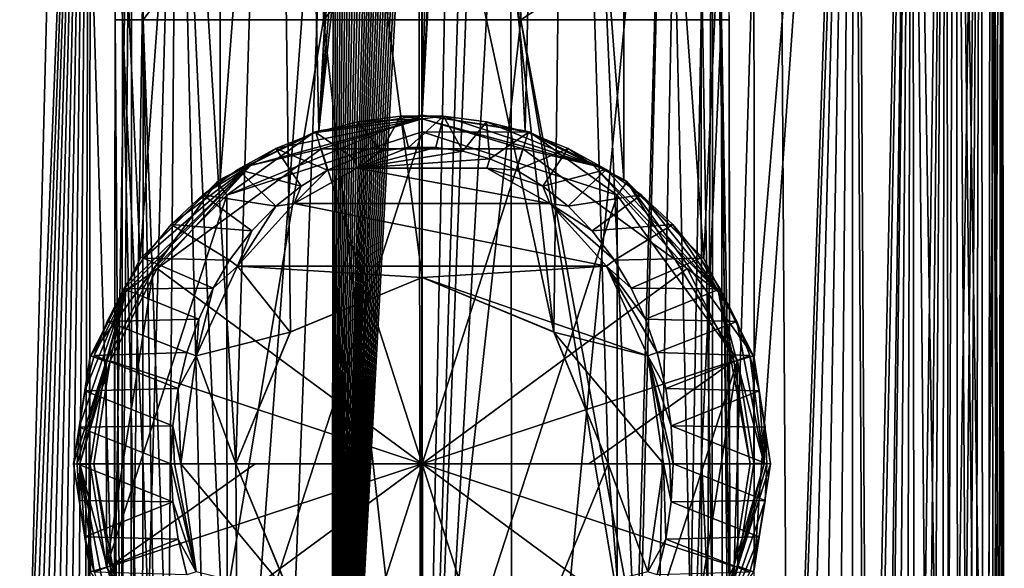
# Model space of a CAD drawing. Header units: metres. Extents: x -204 to 106, y -88 to 116.
# Tile 317 of 322: x -12 to 18, y 47 to 63. Entities that reach past the tile are written whole.
import ezdxf

# ---------------------------------------------------------------- set-up
doc = ezdxf.new("R2010")
doc.units = ezdxf.units.M
doc.layers.add('solid_20472013_1', color=7, linetype='CONTINUOUS')

msp = doc.modelspace()

# ---------------------------------------------------------------- linework, layer by layer
at = {"layer": 'solid_20472013_1'}
for points in [[(-10.65311, 89, 16.306099), (-13.061712, 89, 14.546893), (-12.147292, 29.147625, 15.302735)], [(-12.960951, 89, -12.786486), (-9.967043, 89, -14.434865), (-12.798951, 17.496286, -12.91054)], [(-9.967043, 89, -14.434865), (-12.586485, 17.029221, -13.065246), (-12.798951, 17.496286, -12.91054)], [(-9.967043, 89, -14.434865), (-12.358212, 16.54142, -13.222134), (-12.586485, 17.029221, -13.065246)], [(-9.967043, 89, -14.434865), (-12.109507, 16.027624, -13.382972), (-12.358212, 16.54142, -13.222134)], [(-10.65311, 89, 16.306099), (-12.147292, 29.147625, 15.302735), (-8.904469, 32.390266, 17.170042)], [(-9.967043, 89, -14.434865), (-11.838399, 15.484501, -13.547297), (-12.109507, 16.027624, -13.382972)], [(-9.967043, 89, -14.434865), (-11.548073, 14.924578, -13.711594), (-11.838399, 15.484501, -13.547297)], [(-9.967043, 89, -14.434865), (-11.237116, 14.348441, -13.875257), (-11.548073, 14.924578, -13.711594)], [(-9.967043, 89, -14.434865), (-10.906478, 13.761942, -14.036496), (-11.237116, 14.348441, -13.875257)], [(-9.967043, 89, -14.434865), (-10.571259, 13.204384, -14.187953), (-10.906478, 13.761942, -14.036496)], [(-8.00625, 89, 17.481363), (-10.65311, 89, 16.306099), (-8.904469, 32.390266, 17.170042)], [(-9.967043, 89, -14.434865), (-10.230266, 12.672739, -14.331077), (-10.571259, 13.204384, -14.187953)], [(-9.967043, 89, -14.434865), (-9.983741, 53.178509, -14.428473), (-10.230266, 12.672739, -14.331077)], [(-9.967043, 89, -14.434865), (-8.475933, 56.159267, -14.939379), (-9.983741, 53.178509, -14.428473)], [(-9.967043, 89, -14.434865), (-6.094132, 89, -15.570226), (-8.475933, 56.159267, -14.939379)], [(-8.00625, 89, 17.481363), (-8.904469, 32.390266, 17.170042), (-5.491642, 34.058155, 18.123476)], [(-6.094132, 89, -15.570226), (-6.065846, 58.543037, -15.576681), (-8.475933, 56.159267, -14.939379)], [(-8.00625, 89, 17.481363), (-5.491642, 34.058155, 18.123476), (-5.599999, 50.000168, 18.099522)], [(-4.415206, 89, 18.343185), (-8.00625, 89, 17.481363), (-5.599999, 50.000168, 18.099522)], [(-6.094132, 89, -15.570226), (-3.724541, 89, -16.002773), (-6.065846, 58.543037, -15.576681)], [(-3.724541, 89, -16.002773), (-3.101141, 60.008045, -16.079523), (-6.065846, 58.543037, -15.576681)], [(-4.415206, 89, 18.343185), (-5.599999, 50.000168, 18.099522), (-3.958394, 53.961201, 18.425518)], [(-4.415206, 89, 18.343185), (-3.958394, 53.961201, 18.425518), (0, 55.599998, 18.799999)], [(0, 72.300034, 18.799999), (-4.415206, 89, 18.343185), (0, 55.599998, 18.799999)], [(-3.724541, 89, -16.002773), (-1.541854, 89, -16.196741), (-3.101141, 60.008045, -16.079523)], [(0, 89, -16.200001), (0, 60.477501, -16.200001), (-3.101141, 60.008045, -16.079523)], [(-0.661756, 88.977295, -16.212934), (0, 89, -16.200001), (-3.101141, 60.008045, -16.079523)], [(-1.541854, 89, -16.196741), (-1.443776, 88.997955, -16.200386), (-3.101141, 60.008045, -16.079523)], [(-1.443776, 88.997955, -16.200386), (-1.34044, 88.993446, -16.203733), (-3.101141, 60.008045, -16.079523)], [(-1.34044, 88.993446, -16.203733), (-0.661756, 88.977295, -16.212934), (-3.101141, 60.008045, -16.079523)], [(0.661754, 88.977295, -16.212934), (0, 60.477501, -16.200001), (0, 89, -16.200001)], [(1.442965, 88.997925, -16.200415), (1.54034, 89, -16.1968), (0, 60.477501, -16.200001)], [(3.101147, 60.008041, -16.079523), (0, 60.477501, -16.200001), (1.54034, 89, -16.1968)], [(3.958536, 53.96106, 18.425493), (0, 89, 18.799999), (0, 72.300034, 18.799999)], [(4.415206, 89, 18.343185), (0, 89, 18.799999), (3.958536, 53.96106, 18.425493)], [(1.340438, 88.993446, -16.203733), (1.442965, 88.997925, -16.200415), (0, 60.477501, -16.200001)], [(0.661754, 88.977295, -16.212934), (1.340438, 88.993446, -16.203733), (0, 60.477501, -16.200001)], [(3.101147, 60.008041, -16.079523), (1.54034, 89, -16.1968), (3.723309, 89, -16.002941)], [(6.065825, 58.543056, -15.576686), (3.101147, 60.008041, -16.079523), (3.723309, 89, -16.002941)], [(6.065825, 58.543056, -15.576686), (3.723309, 89, -16.002941), (6.093418, 89, -15.570388)], [(4.415206, 89, 18.343185), (3.958536, 53.96106, 18.425493), (5.599999, 49.999832, 18.099522)], [(6.889093, 33.585217, 17.792137), (4.415206, 89, 18.343185), (5.599999, 49.999832, 18.099522)], [(6.889093, 33.585217, 17.792137), (8.00625, 89, 17.481363), (4.415206, 89, 18.343185)], [(8.475938, 56.15926, -14.939377), (6.065825, 58.543056, -15.576686), (6.093418, 89, -15.570388)], [(8.475938, 56.15926, -14.939377), (6.093418, 89, -15.570388), (9.967043, 89, -14.434865)], [(6.889093, 33.585217, 17.792137), (8.946259, 32.354557, 17.15366), (8.00625, 89, 17.481363)], [(8.946259, 32.354557, 17.15366), (10.65311, 89, 16.306099), (8.00625, 89, 17.481363)], [(9.98375, 53.178482, -14.428469), (8.475938, 56.15926, -14.939377), (9.967043, 89, -14.434865)], [(8.946259, 32.354557, 17.15366), (11.032301, 30.337143, 16.072983), (10.65311, 89, 16.306099)], [(9.98375, 53.178482, -14.428469), (9.967043, 89, -14.434865), (12.960951, 89, -12.786486)], [(9.983741, 46.821491, -14.428473), (9.98375, 53.178482, -14.428469), (12.960951, 89, -12.786486)], [(10.362102, 12.873522, -14.276962), (9.983741, 46.821491, -14.428473), (12.960951, 89, -12.786486)], [(11.044051, 14.003653, -13.970922), (10.362102, 12.873522, -14.276962), (12.960951, 89, -12.786486)], [(11.032301, 30.337143, 16.072983), (13.061712, 89, 14.546893), (10.65311, 89, 16.306099)], [(11.032301, 30.337143, 16.072983), (13.409348, 27.318687, 14.216019), (13.061712, 89, 14.546893)], [(11.680668, 15.177083, -13.637991), (11.044051, 14.003653, -13.970922), (12.960951, 89, -12.786486)], [(12.362727, 16.550961, -13.219119), (11.680668, 15.177083, -13.637991), (12.960951, 89, -12.786486)], [(12.920025, 17.768692, -12.818347), (12.362727, 16.550961, -13.219119), (12.960951, 89, -12.786486)], [(13.384507, 18.858706, -12.434087), (12.920025, 17.768692, -12.818347), (12.960951, 89, -12.786486)], [(13.384507, 18.858706, -12.434087), (12.960951, 89, -12.786486), (14.747915, 89, -10.881814)], [(13.409348, 27.318687, 14.216019), (14.690116, 89, 12.658824), (13.061712, 89, 14.546893)], [(13.775187, 19.835796, -12.066713), (13.384507, 18.858706, -12.434087), (14.747915, 89, -10.881814)], [(13.409348, 27.318687, 14.216019), (15.318778, 23.529745, 11.610696), (14.690116, 89, 12.658824)], [(13.890441, 20.136457, -11.949138), (13.775187, 19.835796, -12.066713), (14.747915, 89, -10.881814)], [(14.200764, 20.986309, -11.607358), (13.890441, 20.136457, -11.949138), (14.747915, 89, -10.881814)], [(14.535958, 21.989065, -11.186182), (14.200764, 20.986309, -11.607358), (14.747915, 89, -10.881814)], [(14.799676, 22.864342, -10.80168), (14.535958, 21.989065, -11.186182), (14.747915, 89, -10.881814)], [(15.747052, 24.634539, 10.729814), (16.044382, 89, 10.013961), (14.690116, 89, 12.658824)], [(15.318778, 23.529745, 11.610696), (15.747052, 24.634539, 10.729814), (14.690116, 89, 12.658824)], [(14.799676, 22.864342, -10.80168), (14.747915, 89, -10.881814), (15.733509, 89, -8.572159)], [(15.093715, 23.97547, -10.286579), (14.799676, 22.864342, -10.80168), (15.733509, 89, -8.572159)], [(15.307203, 24.853224, -9.816356), (15.093715, 23.97547, -10.286579), (15.733509, 89, -8.572159)], [(15.625427, 25.837875, -8.914588), (15.307203, 24.853224, -9.816356), (15.733509, 89, -8.572159)], [(15.861631, 26.170187, -8.171469), (15.625427, 25.837875, -8.914588), (15.733509, 89, -8.572159)], [(15.861631, 26.170187, -8.171469), (15.733509, 89, -8.572159), (16.802191, 89, -5)], [(15.747052, 24.634539, 10.729814), (16.11425, 25.523573, 9.831389), (16.044382, 89, 10.013961)], [(16.181002, 26.591322, -7.204835), (15.861631, 26.170187, -8.171469), (16.802191, 89, -5)], [(17.014858, 27.516418, 6.824582), (17.096014, 89, 6.436376), (16.044382, 89, 10.013961)], [(16.759445, 26.921593, 7.844574), (17.014858, 27.516418, 6.824582), (16.044382, 89, 10.013961)], [(16.445768, 26.260342, 8.882565), (16.759445, 26.921593, 7.844574), (16.044382, 89, 10.013961)], [(16.11425, 25.523573, 9.831389), (16.445768, 26.260342, 8.882565), (16.044382, 89, 10.013961)], [(16.386354, 26.938633, -6.564567), (16.181002, 26.591322, -7.204835), (16.802191, 89, -5)], [(16.615458, 27.408649, -5.770475), (16.386354, 26.938633, -6.564567), (16.802191, 89, -5)], [(16.869209, 27.929548, -4.688999), (16.615458, 27.408649, -5.770475), (16.802191, 89, -5)], [(16.869209, 27.929548, -4.688999), (16.802191, 89, -5), (17.42137, 89, -1.207922)], [(17.148792, 28.398714, -3.175013), (16.869209, 27.929548, -4.688999), (17.42137, 89, -1.207922)], [(17.014858, 27.516418, 6.824582), (17.185564, 27.974947, 5.939522), (17.096014, 89, 6.436376)], [(17.413137, 28.765432, 3.256176), (17.433582, 89, 2.689397), (17.096014, 89, 6.436376)], [(17.329996, 28.455158, 4.75426), (17.413137, 28.765432, 3.256176), (17.096014, 89, 6.436376)], [(17.185564, 27.974947, 5.939522), (17.329996, 28.455158, 4.75426), (17.096014, 89, 6.436376)], [(17.340637, 28.682438, -1.905073), (17.148792, 28.398714, -3.175013), (17.42137, 89, -1.207922)], [(17.461208, 28.873053, -0.752554), (17.340637, 28.682438, -1.905073), (17.42137, 89, -1.207922)], [(17.413137, 28.765432, 3.256176), (17.470299, 28.892199, 1.774205), (17.433582, 89, 2.689397)], [(17.461208, 28.873053, -0.752554), (17.42137, 89, -1.207922), (17.433582, 89, 2.689397)], [(17.504353, 28.947168, 0.229529), (17.461208, 28.873053, -0.752554), (17.433582, 89, 2.689397)], [(17.470299, 28.892199, 1.774205), (17.504353, 28.947168, 0.229529), (17.433582, 89, 2.689397)], [(9.002365, 63.343353, 74.1604), (8.968101, 76.335808, 74.172394), (8.314038, 76.371124, 74.898041)], [(9.002365, 63.343353, 74.1604), (8.314038, 76.371124, 74.898041), (8.410345, 72.954773, 74.905014)], [(-8.738683, 76.314613, 69.994209), (-9.250068, 45.188961, 72.646408), (-9.230006, 63.344612, 72.688507)], [(-8.738683, 76.314613, 69.994209), (-9.169868, 26.868465, 71.342316), (-9.250068, 45.188961, 72.646408)], [(-9.001822, 63.343353, 74.161842), (-8.968159, 76.336014, 74.172379), (-9.219378, 70.23201, 73.257187)], [(-8.738683, 76.314613, 69.994209), (-8.74597, 27.036768, 69.758293), (-9.169868, 26.868465, 71.342316)], [(-9.001822, 63.343353, 74.161842), (-8.387671, 63.343105, 74.875763), (-8.968159, 76.336014, 74.172379)], [(-8.387671, 63.343105, 74.875763), (-8.406321, 66.966415, 74.889153), (-8.968159, 76.336014, 74.172379)], [(-7.362356, 76.317139, 67.594933), (-7.747464, 27.600065, 67.913391), (-8.74597, 27.036768, 69.758293)], [(-8.738683, 76.314613, 69.994209), (-7.362356, 76.317139, 67.594933), (-8.74597, 27.036768, 69.758293)], [(-7.362356, 76.317139, 67.594933), (-6.20167, 28.237793, 66.310898), (-7.747464, 27.600065, 67.913391)], [(-7.362356, 76.317139, 67.594933), (-2.658456, 76.315605, 64.846489), (-6.20167, 28.237793, 66.310898)], [(-2.658456, 76.315605, 64.846489), (-4.485605, 28.570938, 65.285194), (-6.20167, 28.237793, 66.310898)], [(-2.658456, 76.315605, 64.846489), (-2.71122, 28.564266, 64.740959), (-4.485605, 28.570938, 65.285194)], [(-0.114507, 76.319496, 64.652756), (-0.012477, 28.448729, 64.537117), (-2.71122, 28.564266, 64.740959)], [(-0.217833, 76.319405, 64.653297), (-0.114507, 76.319496, 64.652756), (-2.71122, 28.564266, 64.740959)], [(-0.320127, 76.31929, 64.654205), (-0.217833, 76.319405, 64.653297), (-2.71122, 28.564266, 64.740959)], [(-0.421371, 76.319153, 64.655487), (-0.320127, 76.31929, 64.654205), (-2.71122, 28.564266, 64.740959)], [(-0.521552, 76.319, 64.657181), (-0.421371, 76.319153, 64.655487), (-2.71122, 28.564266, 64.740959)], [(-0.620654, 76.318832, 64.659279), (-0.521552, 76.319, 64.657181), (-2.71122, 28.564266, 64.740959)], [(-0.718666, 76.318649, 64.661804), (-0.620654, 76.318832, 64.659279), (-2.71122, 28.564266, 64.740959)], [(-0.815575, 76.318466, 64.664764), (-0.718666, 76.318649, 64.661804), (-2.71122, 28.564266, 64.740959)], [(-0.911367, 76.318268, 64.668175), (-0.815575, 76.318466, 64.664764), (-2.71122, 28.564266, 64.740959)], [(-1.006034, 76.318062, 64.672043), (-0.911367, 76.318268, 64.668175), (-2.71122, 28.564266, 64.740959)], [(-1.099535, 76.317856, 64.676361), (-1.006034, 76.318062, 64.672043), (-2.71122, 28.564266, 64.740959)], [(-1.191843, 76.317635, 64.681145), (-1.099535, 76.317856, 64.676361), (-2.71122, 28.564266, 64.740959)], [(-1.282971, 76.317413, 64.686401), (-1.191843, 76.317635, 64.681145), (-2.71122, 28.564266, 64.740959)], [(-1.372928, 76.317192, 64.692123), (-1.282971, 76.317413, 64.686401), (-2.71122, 28.564266, 64.740959)], [(-1.461729, 76.316963, 64.698318), (-1.372928, 76.317192, 64.692123), (-2.71122, 28.564266, 64.740959)], [(-1.571121, 76.316696, 64.706734), (-1.461729, 76.316963, 64.698318), (-2.71122, 28.564266, 64.740959)], [(-1.678753, 76.316444, 64.715881), (-1.571121, 76.316696, 64.706734), (-2.71122, 28.564266, 64.740959)], [(-1.78465, 76.316216, 64.725777), (-1.678753, 76.316444, 64.715881), (-2.71122, 28.564266, 64.740959)], [(-1.888844, 76.316025, 64.736412), (-1.78465, 76.316216, 64.725777), (-2.71122, 28.564266, 64.740959)], [(-1.991307, 76.315857, 64.747772), (-1.888844, 76.316025, 64.736412), (-2.71122, 28.564266, 64.740959)], [(-2.091988, 76.315727, 64.759857), (-1.991307, 76.315857, 64.747772), (-2.71122, 28.564266, 64.740959)], [(-2.190883, 76.31562, 64.772636), (-2.091988, 76.315727, 64.759857), (-2.71122, 28.564266, 64.740959)], [(-2.287987, 76.315544, 64.78611), (-2.190883, 76.31562, 64.772636), (-2.71122, 28.564266, 64.740959)], [(-2.658456, 76.315605, 64.846489), (-2.568532, 76.315536, 64.83046), (-2.71122, 28.564266, 64.740959)], [(-2.383297, 76.315506, 64.800247), (-2.287987, 76.315544, 64.78611), (-2.71122, 28.564266, 64.740959)], [(-2.568532, 76.315536, 64.83046), (-2.476813, 76.315506, 64.815041), (-2.71122, 28.564266, 64.740959)], [(-2.476813, 76.315506, 64.815041), (-2.383297, 76.315506, 64.800247), (-2.71122, 28.564266, 64.740959)], [(-0.114507, 76.319496, 64.652756), (-0.010163, 76.319565, 64.652557), (-0.012477, 28.448729, 64.537117)], [(0.010163, 76.319565, 64.65255), (0.926254, 76.31826, 64.668457), (-0.012477, 28.448729, 64.537117)], [(0, 76.319565, 64.65255), (0.010163, 76.319565, 64.65255), (-0.012477, 28.448729, 64.537117)], [(-0.010163, 76.319565, 64.652557), (0, 76.319565, 64.65255), (-0.012477, 28.448729, 64.537117)], [(0.926254, 76.31826, 64.668457), (1.463294, 76.316925, 64.698341), (-0.012477, 28.448729, 64.537117)], [(1.463294, 76.316925, 64.698341), (1.804342, 76.31617, 64.728081), (-0.012477, 28.448729, 64.537117)], [(1.804342, 76.31617, 64.728081), (2.657552, 76.315605, 64.846321), (-0.012477, 28.448729, 64.537117)], [(2.657552, 76.315605, 64.846321), (2.71122, 28.564266, 64.740959), (-0.012477, 28.448729, 64.537117)], [(7.362062, 76.317139, 67.594574), (2.71122, 28.564266, 64.740959), (2.657552, 76.315605, 64.846321)], [(7.362062, 76.317139, 67.594574), (6.001345, 28.296581, 66.159195), (2.71122, 28.564266, 64.740959)], [(7.362062, 76.317139, 67.594574), (6.161406, 28.25004, 66.27961), (6.001345, 28.296581, 66.159195)], [(7.362062, 76.317139, 67.594574), (8.493941, 27.180731, 69.169548), (6.161406, 28.25004, 66.27961)], [(7.362062, 76.317139, 67.594574), (8.738737, 76.314613, 69.994362), (8.493941, 27.180731, 69.169548)], [(8.738737, 76.314613, 69.994362), (8.707791, 27.057856, 69.660133), (8.493941, 27.180731, 69.169548)], [(8.738737, 76.314613, 69.994362), (9.250068, 45.188965, 72.646408), (8.707791, 27.057856, 69.660133)], [(8.738737, 76.314613, 69.994362), (9.230006, 63.34462, 72.688507), (9.250068, 45.188965, 72.646408)], [(9.002365, 63.343353, 74.1604), (9.230006, 63.344002, 73.245842), (8.968101, 76.335808, 74.172394)], [(9.002365, 63.343353, 74.1604), (8.410345, 72.954773, 74.905014), (8.419993, 69.922585, 74.899132)], [(3.958536, 53.96106, 18.425493), (0, 72.300034, 18.799999), (0, 55.599998, 18.799999)], [(-9.219378, 70.23201, 73.257187), (-9.230006, 63.344612, 72.688507), (-9.230006, 63.343998, 73.245842)], [(-9.001822, 63.343353, 74.161842), (-9.219378, 70.23201, 73.257187), (-9.230006, 63.343998, 73.245842)], [(-3.046211, 70.371422, 77.233429), (-8.406321, 66.966415, 74.889153), (-8.387671, 63.343105, 74.875763)], [(-2.966474, 63.342896, 77.240089), (-3.046211, 70.371422, 77.233429), (-8.387671, 63.343105, 74.875763)], [(3.052299, 70.370575, 77.232155), (-3.046211, 70.371422, 77.233429), (-2.966474, 63.342896, 77.240089)], [(2.97233, 63.342896, 77.238861), (3.052299, 70.370575, 77.232155), (-2.966474, 63.342896, 77.240089)], [(2.97233, 63.342896, 77.238861), (8.405828, 66.893814, 74.888908), (3.052299, 70.370575, 77.232155)], [(9.002365, 63.343353, 74.1604), (8.419993, 69.922585, 74.899132), (8.405828, 66.893814, 74.888908)], [(2.97233, 63.342896, 77.238861), (8.387671, 63.343105, 74.875763), (8.405828, 66.893814, 74.888908)], [(9.002365, 63.343353, 74.1604), (8.405828, 66.893814, 74.888908), (8.387671, 63.343105, 74.875763)], [(-9.250068, 45.188961, 72.646408), (-9.230006, 63.343998, 73.245842), (-9.230006, 63.344612, 72.688507)], [(9.2448, 49.956757, 73.238586), (9.230006, 63.34462, 72.688507), (9.230006, 63.344002, 73.245842)], [(9.250068, 45.188965, 72.646408), (9.230006, 63.34462, 72.688507), (9.2448, 49.956757, 73.238586)], [(-9.244787, 49.967663, 73.238617), (-9.230006, 63.343998, 73.245842), (-9.250068, 45.188961, 72.646408)], [(-9.036922, 36.705811, 74.148827), (-9.230006, 63.343998, 73.245842), (-9.244787, 49.967663, 73.238617)], [(-9.001822, 63.343353, 74.161842), (-9.230006, 63.343998, 73.245842), (-9.036922, 36.705811, 74.148827)], [(-9.001822, 63.343353, 74.161842), (-9.036922, 36.705811, 74.148827), (-8.409499, 36.704918, 74.867241)], [(-8.398711, 50.176815, 74.871368), (-9.001822, 63.343353, 74.161842), (-8.409499, 36.704918, 74.867241)], [(-8.398711, 50.176815, 74.871368), (-8.387671, 63.343105, 74.875763), (-9.001822, 63.343353, 74.161842)], [(-8.398711, 50.176815, 74.871368), (-7.920087, 36.704918, 75.199585), (-8.387671, 63.343105, 74.875763)], [(-8.387671, 63.343105, 74.875763), (-7.920087, 36.704918, 75.199585), (-7.417564, 36.704918, 75.511749)], [(-2.966474, 63.342896, 77.240089), (-8.387671, 63.343105, 74.875763), (-7.417564, 36.704918, 75.511749)], [(-2.966474, 63.342896, 77.240089), (-7.417564, 36.704918, 75.511749), (0.018239, 36.704918, 77.546638)], [(0.000112, 63.342728, 77.546654), (-2.966474, 63.342896, 77.240089), (0.018239, 36.704918, 77.546638)], [(2.97233, 63.342896, 77.238861), (-2.966474, 63.342896, 77.240089), (0.000112, 63.342728, 77.546654)], [(2.97233, 63.342896, 77.238861), (0.000112, 63.342728, 77.546654), (0.018239, 36.704918, 77.546638)], [(2.97233, 63.342896, 77.238861), (0.018239, 36.704918, 77.546638), (7.417564, 36.704918, 75.511749)], [(2.97233, 63.342896, 77.238861), (7.920086, 36.704918, 75.199585), (8.387671, 63.343105, 74.875763)], [(2.97233, 63.342896, 77.238861), (7.417564, 36.704918, 75.511749), (7.920086, 36.704918, 75.199585)], [(8.398727, 50.16711, 74.871361), (8.387671, 63.343105, 74.875763), (7.920086, 36.704918, 75.199585)], [(8.398727, 50.16711, 74.871361), (9.002365, 63.343353, 74.1604), (8.387671, 63.343105, 74.875763)], [(8.398727, 50.16711, 74.871361), (9.036908, 36.705811, 74.148819), (9.002365, 63.343353, 74.1604)], [(9.2448, 49.956757, 73.238586), (9.230006, 63.344002, 73.245842), (9.002365, 63.343353, 74.1604)], [(9.002365, 63.343353, 74.1604), (9.25944, 36.706703, 73.230942), (9.2448, 49.956757, 73.238586)], [(9.002365, 63.343353, 74.1604), (9.036908, 36.705811, 74.148819), (9.25944, 36.706703, 73.230942)], [(-5.86614, 58.070869, -34.599998), (-3.242857, 59.963028, -34.099998), (0, 60.477501, -34.099998)], [(-5.86614, 58.070869, -34.599998), (0, 60.477501, -34.099998), (0, 59.977501, -34.599998)], [(-3.242857, 59.963028, -34.099998), (-3.101141, 60.008045, -16.079523), (0, 60.477501, -16.200001)], [(-3.242857, 59.963028, -34.099998), (0, 60.477501, -16.200001), (0, 60.477501, -34.099998)], [(-1.933917, 60.277809, 43.113155), (-0.647839, 60.440655, 43.115555), (-1.226053, 59.392433, 28.978752)], [(-0.000202, 60.363522, 43.555111), (-0.647839, 60.440655, 43.115555), (-1.933917, 60.277809, 43.113155)], [(-0.647839, 60.440655, 43.115555), (-0.408793, 59.504719, 28.979898), (-1.226053, 59.392433, 28.978752)], [(-0.647839, 60.440655, 43.115555), (0.648271, 60.440628, 43.115555), (-0.408793, 59.504719, 28.979898)], [(-0.000202, 60.363522, 43.555111), (0.648271, 60.440628, 43.115555), (-0.647839, 60.440655, 43.115555)], [(0.648271, 60.440628, 43.115555), (0.409643, 59.504662, 28.979898), (-0.408793, 59.504719, 28.979898)], [(-0.000202, 60.363522, 43.555111), (5.157755, 58.966354, 43.56295), (0.648271, 60.440628, 43.115555)], [(0, 60.477501, -34.099998), (0, 60.477501, -16.200001), (3.101147, 60.008041, -16.079523)], [(3.242858, 59.963028, -34.099998), (0, 60.477501, -34.099998), (3.101147, 60.008041, -16.079523)], [(0, 59.977501, -34.599998), (0, 60.477501, -34.099998), (3.242858, 59.963028, -34.099998)], [(0.648271, 60.440628, 43.115555), (1.226773, 59.392284, 28.97875), (0.409643, 59.504662, 28.979898)], [(0.648271, 60.440628, 43.115555), (1.934343, 60.277725, 43.113155), (1.226773, 59.392284, 28.97875)], [(5.157755, 58.966354, 43.56295), (1.934343, 60.277725, 43.113155), (0.648271, 60.440628, 43.115555)], [(-5.158098, 58.966145, 43.56295), (-0.000202, 60.363522, 43.555111), (-4.396682, 59.475517, 43.101971)], [(-5.158098, 58.966145, 43.56295), (-3.034492, 59.465099, 43.919701), (-0.000202, 60.363522, 43.555111)], [(-0.000202, 60.363522, 43.555111), (-3.190022, 59.954498, 43.108521), (-4.396682, 59.475517, 43.101971)], [(-0.000202, 60.363522, 43.555111), (-1.933917, 60.277809, 43.113155), (-3.190022, 59.954498, 43.108521)], [(-3.190022, 59.954498, 43.108521), (-1.933917, 60.277809, 43.113155), (-2.038713, 59.165356, 28.976521)], [(-0.000202, 60.363522, 43.555111), (-3.034492, 59.465099, 43.919701), (3.034886, 59.464962, 43.919708)], [(-1.933917, 60.277809, 43.113155), (-1.226053, 59.392433, 28.978752), (-2.038713, 59.165356, 28.976521)], [(-0.000202, 60.363522, 43.555111), (3.034886, 59.464962, 43.919708), (5.157755, 58.966354, 43.56295)], [(1.934343, 60.277725, 43.113155), (2.039224, 59.165173, 28.976519), (1.226773, 59.392284, 28.97875)], [(1.934343, 60.277725, 43.113155), (3.190432, 59.954365, 43.108521), (2.039224, 59.165173, 28.976519)], [(5.157755, 58.966354, 43.56295), (3.190432, 59.954365, 43.108521), (1.934343, 60.277725, 43.113155)], [(-3.242857, 59.963028, -34.099998), (-6.161797, 58.474094, -34.099998), (-6.065846, 58.543037, -15.576681)], [(-5.86614, 58.070869, -34.599998), (-6.161797, 58.474094, -34.099998), (-3.242857, 59.963028, -34.099998)], [(-3.242857, 59.963028, -34.099998), (-6.065846, 58.543037, -15.576681), (-3.101141, 60.008045, -16.079523)], [(-5.86614, 58.070869, -34.599998), (0, 59.977501, -34.599998), (-5.863491, 41.927208, -34.599998)], [(-5.863491, 41.927208, -34.599998), (0, 59.977501, -34.599998), (0, 40.022499, -34.599998)], [(-4.396682, 59.475517, 43.101971), (-3.190022, 59.954498, 43.108521), (-2.842458, 58.818798, 28.973328)], [(-3.190022, 59.954498, 43.108521), (-2.038713, 59.165356, 28.976521), (-2.842458, 58.818798, 28.973328)], [(5.863491, 58.072792, -34.599998), (0, 59.977501, -34.599998), (3.242858, 59.963028, -34.099998)], [(0, 40.022499, -34.599998), (0, 59.977501, -34.599998), (5.863491, 58.072792, -34.599998)], [(3.190432, 59.954365, 43.108521), (2.84276, 58.818642, 28.973326), (2.039224, 59.165173, 28.976519)], [(3.190432, 59.954365, 43.108521), (4.397072, 59.475334, 43.101971), (2.84276, 58.818642, 28.973326)], [(3.242858, 59.963028, -34.099998), (3.101147, 60.008041, -16.079523), (6.065825, 58.543056, -15.576686)], [(5.157755, 58.966354, 43.56295), (4.397072, 59.475334, 43.101971), (3.190432, 59.954365, 43.108521)], [(6.161797, 58.474094, -34.099998), (3.242858, 59.963028, -34.099998), (6.065825, 58.543056, -15.576686)], [(5.863491, 58.072792, -34.599998), (3.242858, 59.963028, -34.099998), (6.161797, 58.474094, -34.099998)], [(-0.408793, 59.504719, 28.979898), (-1.947015, 58.880573, 28.700001), (-1.226053, 59.392433, 28.978752)], [(0.409643, 59.504662, 28.979898), (-1.947015, 58.880573, 28.700001), (-0.408793, 59.504719, 28.979898)], [(1.226773, 59.392284, 28.97875), (-1.947015, 58.880573, 28.700001), (0.409643, 59.504662, 28.979898)], [(-3.034492, 59.465099, 43.919701), (-7.966248, 55.869041, 43.936687), (0, 50, 45.743305)], [(-5.158098, 58.966145, 43.56295), (-7.966248, 55.869041, 43.936687), (-3.034492, 59.465099, 43.919701)], [(-5.535207, 58.847919, 43.093956), (-4.396682, 59.475517, 43.101971), (-3.630337, 58.34671, 28.969343)], [(-5.158098, 58.966145, 43.56295), (-4.396682, 59.475517, 43.101971), (-5.535207, 58.847919, 43.093956)], [(-4.396682, 59.475517, 43.101971), (-2.842458, 58.818798, 28.973328), (-3.630337, 58.34671, 28.969343)], [(3.034886, 59.464962, 43.919708), (-3.034492, 59.465099, 43.919701), (0, 50, 45.743305)], [(-1.226053, 59.392433, 28.978752), (-1.947015, 58.880573, 28.700001), (-2.038713, 59.165356, 28.976521)], [(2.039224, 59.165173, 28.976519), (-1.947015, 58.880573, 28.700001), (1.226773, 59.392284, 28.97875)], [(7.966477, 55.86874, 43.936684), (3.034886, 59.464962, 43.919708), (0, 50, 45.743305)], [(4.397072, 59.475334, 43.101971), (3.630476, 58.346615, 28.969341), (2.84276, 58.818642, 28.973326)], [(5.157755, 58.966354, 43.56295), (3.034886, 59.464962, 43.919708), (7.966477, 55.86874, 43.936684)], [(4.397072, 59.475334, 43.101971), (5.535569, 58.847691, 43.093952), (3.630476, 58.346615, 28.969341)], [(5.157755, 58.966354, 43.56295), (5.535569, 58.847691, 43.093952), (4.397072, 59.475334, 43.101971)], [(-5.158098, 58.966145, 43.56295), (-8.371098, 56.176117, 43.0667), (-8.965576, 55.257889, 43.05978)], [(-8.915547, 55.165577, 43.578972), (-5.158098, 58.966145, 43.56295), (-8.965576, 55.257889, 43.05978)], [(-8.915547, 55.165577, 43.578972), (-7.966248, 55.869041, 43.936687), (-5.158098, 58.966145, 43.56295)], [(-5.158098, 58.966145, 43.56295), (-7.53824, 57.185905, 43.075726), (-8.371098, 56.176117, 43.0667)], [(-5.158098, 58.966145, 43.56295), (-6.587894, 58.080948, 43.085007), (-7.53824, 57.185905, 43.075726)], [(-5.158098, 58.966145, 43.56295), (-5.535207, 58.847919, 43.093956), (-6.587894, 58.080948, 43.085007)], [(-2.038713, 59.165356, 28.976521), (-1.947015, 58.880573, 28.700001), (-2.842458, 58.818798, 28.973328)], [(2.039224, 59.165173, 28.976519), (1.946958, 58.880596, 28.700001), (-1.947015, 58.880573, 28.700001)], [(2.84276, 58.818642, 28.973326), (1.946958, 58.880596, 28.700001), (2.039224, 59.165173, 28.976519)], [(5.157755, 58.966354, 43.56295), (8.915394, 55.165848, 43.578972), (5.535569, 58.847691, 43.093952)], [(5.157755, 58.966354, 43.56295), (7.966477, 55.86874, 43.936684), (8.915394, 55.165848, 43.578972)], [(-6.587894, 58.080948, 43.085007), (-5.535207, 58.847919, 43.093956), (-4.392753, 57.742416, 28.9648)], [(-5.535207, 58.847919, 43.093956), (-3.630337, 58.34671, 28.969343), (-4.392753, 57.742416, 28.9648)], [(-3.841887, 57.818607, 28.700001), (-1.947015, 58.880573, 28.700001), (3.841829, 57.818653, 28.700001)], [(-2.842458, 58.818798, 28.973328), (-1.947015, 58.880573, 28.700001), (-3.841887, 57.818607, 28.700001)], [(-2.842458, 58.818798, 28.973328), (-3.841887, 57.818607, 28.700001), (-3.630337, 58.34671, 28.969343)], [(-1.947015, 58.880573, 28.700001), (1.946958, 58.880596, 28.700001), (3.841829, 57.818653, 28.700001)], [(3.630476, 58.346615, 28.969341), (3.841829, 57.818653, 28.700001), (1.946958, 58.880596, 28.700001)], [(3.630476, 58.346615, 28.969341), (1.946958, 58.880596, 28.700001), (2.84276, 58.818642, 28.973326)], [(5.535569, 58.847691, 43.093952), (4.392793, 57.742382, 28.9648), (3.630476, 58.346615, 28.969341)], [(5.535569, 58.847691, 43.093952), (6.588225, 58.080673, 43.085003), (4.392793, 57.742382, 28.9648)], [(8.915394, 55.165848, 43.578972), (6.588225, 58.080673, 43.085003), (5.535569, 58.847691, 43.093952)], [(-6.161797, 58.474094, -34.099998), (-9.963021, 53.24287, -34.099998), (-8.475933, 56.159267, -14.939379)], [(-8.074426, 55.86124, -34.599998), (-9.963021, 53.24287, -34.099998), (-6.161797, 58.474094, -34.099998)], [(-6.161797, 58.474094, -34.099998), (-8.475933, 56.159267, -14.939379), (-6.065846, 58.543037, -15.576681)], [(-5.86614, 58.070869, -34.599998), (-8.074426, 55.86124, -34.599998), (-6.161797, 58.474094, -34.099998)], [(-3.630337, 58.34671, 28.969343), (-3.841887, 57.818607, 28.700001), (-4.392753, 57.742416, 28.9648)], [(4.392793, 57.742382, 28.9648), (3.841829, 57.818653, 28.700001), (3.630476, 58.346615, 28.969341)], [(9.483332, 53.101116, -34.599998), (5.863491, 58.072792, -34.599998), (6.161797, 58.474094, -34.099998)], [(6.161797, 58.474094, -34.099998), (6.065825, 58.543056, -15.576686), (8.475938, 56.15926, -14.939377)], [(9.963021, 53.24287, -34.099998), (6.161797, 58.474094, -34.099998), (8.475938, 56.15926, -14.939377)], [(9.483332, 53.101116, -34.599998), (6.161797, 58.474094, -34.099998), (9.963021, 53.24287, -34.099998)], [(-5.86614, 58.070869, -34.599998), (-5.863491, 41.927208, -34.599998), (-9.483332, 46.898884, -34.599998)], [(-5.86614, 58.070869, -34.599998), (-9.483332, 46.898884, -34.599998), (-8.074426, 55.86124, -34.599998)], [(-7.53824, 57.185905, 43.075726), (-6.587894, 58.080948, 43.085007), (-5.116211, 57.000519, 28.959963)], [(-6.587894, 58.080948, 43.085007), (-4.392753, 57.742416, 28.9648), (-5.116211, 57.000519, 28.959963)], [(0, 40.022499, -34.599998), (5.863491, 58.072792, -34.599998), (5.86614, 41.929131, -34.599998)], [(6.588225, 58.080673, 43.085003), (5.116213, 57.000519, 28.959963), (4.392793, 57.742382, 28.9648)], [(6.588225, 58.080673, 43.085003), (7.538536, 57.185589, 43.075722), (5.116213, 57.000519, 28.959963)], [(5.86614, 41.929131, -34.599998), (5.863491, 58.072792, -34.599998), (9.483332, 53.101116, -34.599998)], [(8.915394, 55.165848, 43.578972), (7.538536, 57.185589, 43.075722), (6.588225, 58.080673, 43.085003)], [(-5.545903, 55.940327, 28.700001), (-3.841887, 57.818607, 28.700001), (5.545817, 55.940456, 28.700001)], [(-4.392753, 57.742416, 28.9648), (-3.841887, 57.818607, 28.700001), (-5.545903, 55.940327, 28.700001)], [(-4.392753, 57.742416, 28.9648), (-5.545903, 55.940327, 28.700001), (-5.116211, 57.000519, 28.959963)], [(-3.841887, 57.818607, 28.700001), (3.841829, 57.818653, 28.700001), (5.545817, 55.940456, 28.700001)], [(5.783594, 56.11866, 28.955135), (5.545817, 55.940456, 28.700001), (3.841829, 57.818653, 28.700001)], [(5.116213, 57.000519, 28.959963), (3.841829, 57.818653, 28.700001), (4.392793, 57.742382, 28.9648)], [(5.783594, 56.11866, 28.955135), (3.841829, 57.818653, 28.700001), (5.116213, 57.000519, 28.959963)], [(-8.371098, 56.176117, 43.0667), (-7.53824, 57.185905, 43.075726), (-5.783595, 56.118656, 28.955135)], [(-7.53824, 57.185905, 43.075726), (-5.116211, 57.000519, 28.959963), (-5.783595, 56.118656, 28.955135)], [(7.538536, 57.185589, 43.075722), (5.783594, 56.11866, 28.955135), (5.116213, 57.000519, 28.959963)], [(7.538536, 57.185589, 43.075722), (8.371328, 56.175797, 43.066696), (5.783594, 56.11866, 28.955135)], [(8.915394, 55.165848, 43.578972), (8.371328, 56.175797, 43.066696), (7.538536, 57.185589, 43.075722)], [(-5.116211, 57.000519, 28.959963), (-5.545903, 55.940327, 28.700001), (-5.783595, 56.118656, 28.955135)], [(-9.963021, 53.24287, -34.099998), (-9.983741, 53.178509, -14.428473), (-8.475933, 56.159267, -14.939379)], [(-8.965576, 55.257889, 43.05978), (-8.371098, 56.176117, 43.0667), (-6.282259, 55.278839, 28.951336)], [(-8.371098, 56.176117, 43.0667), (-5.783595, 56.118656, 28.955135), (-6.282259, 55.278839, 28.951336)], [(-5.783595, 56.118656, 28.955135), (-5.545903, 55.940327, 28.700001), (-6.282259, 55.278839, 28.951336)], [(6.28226, 55.278835, 28.951336), (5.545817, 55.940456, 28.700001), (5.783594, 56.11866, 28.955135)], [(8.371328, 56.175797, 43.066696), (6.28226, 55.278835, 28.951336), (5.783594, 56.11866, 28.955135)], [(8.371328, 56.175797, 43.066696), (8.96574, 55.257607, 43.05978), (6.28226, 55.278835, 28.951336)], [(8.915394, 55.165848, 43.578972), (8.96574, 55.257607, 43.05978), (8.371328, 56.175797, 43.066696)], [(9.963021, 53.24287, -34.099998), (8.475938, 56.15926, -14.939377), (9.98375, 53.178482, -14.428469)], [(-8.074426, 55.86124, -34.599998), (-9.491241, 53.076824, -34.599998), (-9.963021, 53.24287, -34.099998)], [(-8.074426, 55.86124, -34.599998), (-9.483332, 46.898884, -34.599998), (-9.491241, 53.076824, -34.599998)], [(-7.966248, 55.869041, 43.936687), (-9.377736, 53.090698, 43.944557), (0, 50, 45.743305)], [(-8.915547, 55.165577, 43.578972), (-9.377736, 53.090698, 43.944557), (-7.966248, 55.869041, 43.936687)], [(-6.789584, 53.243954, 28.700001), (-5.545903, 55.940327, 28.700001), (-3.959791, 53.959789, 28.700001)], [(-6.282259, 55.278839, 28.951336), (-5.545903, 55.940327, 28.700001), (-6.789584, 53.243954, 28.700001)], [(-5.545903, 55.940327, 28.700001), (5.545817, 55.940456, 28.700001), (0, 55.599998, 28.700001)], [(-5.545903, 55.940327, 28.700001), (0, 55.599998, 28.700001), (-3.959791, 53.959789, 28.700001)], [(5.545817, 55.940456, 28.700001), (6.789563, 53.244026, 28.700001), (0, 55.599998, 28.700001)], [(9.37778, 53.090557, 43.944561), (7.966477, 55.86874, 43.936684), (0, 50, 45.743305)], [(7.068708, 53.34026, 28.945093), (6.789563, 53.244026, 28.700001), (5.545817, 55.940456, 28.700001)], [(6.714961, 54.349411, 28.947933), (5.545817, 55.940456, 28.700001), (6.28226, 55.278835, 28.951336)], [(7.068708, 53.34026, 28.945093), (5.545817, 55.940456, 28.700001), (6.714961, 54.349411, 28.947933)], [(8.915394, 55.165848, 43.578972), (7.966477, 55.86874, 43.936684), (9.37778, 53.090557, 43.944561)], [(-3.959791, 53.959789, 28.700001), (0, 55.599998, 28.700001), (-3.958394, 53.961201, 18.425518)], [(0, 55.599998, 28.700001), (0, 55.599998, 18.799999), (-3.958394, 53.961201, 18.425518)], [(3.959791, 53.959789, 28.700001), (3.958536, 53.96106, 18.425493), (0, 55.599998, 18.799999)], [(3.959791, 53.959789, 28.700001), (0, 55.599998, 18.799999), (0, 55.599998, 28.700001)], [(6.789563, 53.244026, 28.700001), (3.959791, 53.959789, 28.700001), (0, 55.599998, 28.700001)], [(-8.915547, 55.165577, 43.578972), (-10.310856, 51.101582, 43.042786), (-10.368404, 50, 43.042023)], [(-8.915547, 55.165577, 43.578972), (-10.368404, 50, 43.042023), (-10.283436, 50, 43.587124)], [(-8.915547, 55.165577, 43.578972), (-10.138954, 52.190388, 43.045055), (-10.310856, 51.101582, 43.042786)], [(-8.915547, 55.165577, 43.578972), (-10.283436, 50, 43.587124), (-9.377736, 53.090698, 43.944557)], [(-8.915547, 55.165577, 43.578972), (-9.85487, 53.253975, 43.04874), (-10.138954, 52.190388, 43.045055)], [(-8.915547, 55.165577, 43.578972), (-9.462142, 54.280289, 43.053715), (-9.85487, 53.253975, 43.04874)], [(-9.462142, 54.280289, 43.053715), (-8.965576, 55.257889, 43.05978), (-6.71496, 54.349411, 28.947933)], [(-8.915547, 55.165577, 43.578972), (-8.965576, 55.257889, 43.05978), (-9.462142, 54.280289, 43.053715)], [(-8.965576, 55.257889, 43.05978), (-6.282259, 55.278839, 28.951336), (-6.71496, 54.349411, 28.947933)], [(-6.282259, 55.278839, 28.951336), (-6.789584, 53.243954, 28.700001), (-6.71496, 54.349411, 28.947933)], [(8.96574, 55.257607, 43.05978), (6.714961, 54.349411, 28.947933), (6.28226, 55.278835, 28.951336)], [(8.96574, 55.257607, 43.05978), (9.46224, 54.280067, 43.053711), (6.714961, 54.349411, 28.947933)], [(8.915394, 55.165848, 43.578972), (9.46224, 54.280067, 43.053711), (8.96574, 55.257607, 43.05978)], [(8.915394, 55.165848, 43.578972), (10.283436, 50, 43.587124), (9.46224, 54.280067, 43.053711)], [(8.915394, 55.165848, 43.578972), (9.37778, 53.090557, 43.944561), (9.865821, 50, 43.947609)], [(8.915394, 55.165848, 43.578972), (9.865821, 50, 43.947609), (10.283436, 50, 43.587124)], [(-9.85487, 53.253975, 43.04874), (-9.462142, 54.280289, 43.053715), (-7.068707, 53.34026, 28.945093)], [(-9.462142, 54.280289, 43.053715), (-6.71496, 54.349411, 28.947933), (-7.068707, 53.34026, 28.945093)], [(-6.71496, 54.349411, 28.947933), (-6.789584, 53.243954, 28.700001), (-7.068707, 53.34026, 28.945093)], [(9.46224, 54.280067, 43.053711), (7.068708, 53.34026, 28.945093), (6.714961, 54.349411, 28.947933)], [(9.46224, 54.280067, 43.053711), (9.854918, 53.253826, 43.04874), (7.068708, 53.34026, 28.945093)], [(10.283436, 50, 43.587124), (9.854918, 53.253826, 43.04874), (9.46224, 54.280067, 43.053711)], [(-6.789584, 53.243954, 28.700001), (-3.959791, 53.959789, 28.700001), (-5.599999, 50, 28.700001)], [(-3.959791, 53.959789, 28.700001), (-3.958394, 53.961201, 18.425518), (-5.599999, 50.000168, 18.099522)], [(-5.599999, 50, 28.700001), (-3.959791, 53.959789, 28.700001), (-5.599999, 50.000168, 18.099522)], [(5.599999, 50, 28.700001), (5.599999, 49.999832, 18.099522), (3.958536, 53.96106, 18.425493)], [(3.959791, 53.959789, 28.700001), (5.599999, 50, 28.700001), (3.958536, 53.96106, 18.425493)], [(7.254059, 50, 28.700001), (5.599999, 50, 28.700001), (3.959791, 53.959789, 28.700001)], [(6.789563, 53.244026, 28.700001), (7.254059, 50, 28.700001), (3.959791, 53.959789, 28.700001)], [(-9.85487, 53.253975, 43.04874), (-7.068707, 53.34026, 28.945093), (-7.331512, 52.265732, 28.942951)], [(-7.068707, 53.34026, 28.945093), (-6.789584, 53.243954, 28.700001), (-7.331512, 52.265732, 28.942951)], [(7.331512, 52.265736, 28.942951), (6.789563, 53.244026, 28.700001), (7.068708, 53.34026, 28.945093)], [(9.854918, 53.253826, 43.04874), (7.331512, 52.265736, 28.942951), (7.068708, 53.34026, 28.945093)], [(-9.963021, 53.24287, -34.099998), (-10.4775, 50, -34.099998), (-9.983741, 53.178509, -14.428473)], [(-9.491241, 53.076824, -34.599998), (-10.4775, 50, -34.099998), (-9.963021, 53.24287, -34.099998)], [(-10.4775, 50, -34.099998), (-9.98375, 46.821518, -14.428469), (-9.983741, 53.178509, -14.428473)], [(-9.491241, 53.076824, -34.599998), (-9.977486, 49.983639, -34.599998), (-10.4775, 50, -34.099998)], [(-10.283436, 50, 43.587124), (-9.86582, 50, 43.947609), (-9.377736, 53.090698, 43.944557)], [(-9.983741, 53.178509, -14.428473), (-9.98375, 46.821518, -14.428469), (-10.230266, 12.672739, -14.331077)], [(-10.138954, 52.190388, 43.045055), (-9.85487, 53.253975, 43.04874), (-7.331512, 52.265732, 28.942951)], [(-9.491241, 53.076824, -34.599998), (-9.483332, 46.898884, -34.599998), (-9.977486, 49.983639, -34.599998)], [(-9.377736, 53.090698, 43.944557), (-9.86582, 50, 43.947609), (0, 50, 45.743305)], [(-7.331512, 52.265732, 28.942951), (-6.789584, 53.243954, 28.700001), (-7.254059, 50, 28.700001)], [(-7.254059, 50, 28.700001), (-6.789584, 53.243954, 28.700001), (-5.599999, 50, 28.700001)], [(9.37778, 53.090557, 43.944561), (0, 50, 45.743305), (5.013954, 50, 45.290722)], [(9.37778, 53.090557, 43.944561), (5.013954, 50, 45.290722), (9.865821, 50, 43.947609)], [(5.86614, 41.929131, -34.599998), (9.483332, 53.101116, -34.599998), (8.074426, 44.13876, -34.599998)], [(7.444255, 50, 28.767998), (7.254059, 50, 28.700001), (6.789563, 53.244026, 28.700001)], [(7.493485, 51.144985, 28.941616), (6.789563, 53.244026, 28.700001), (7.331512, 52.265736, 28.942951)], [(7.548233, 50, 28.941166), (6.789563, 53.244026, 28.700001), (7.493485, 51.144985, 28.941616)], [(7.444255, 50, 28.767998), (6.789563, 53.244026, 28.700001), (7.548233, 50, 28.941166)], [(9.854918, 53.253826, 43.04874), (10.138974, 52.190296, 43.045055), (7.331512, 52.265736, 28.942951)], [(8.074426, 44.13876, -34.599998), (9.483332, 53.101116, -34.599998), (9.491241, 46.923176, -34.599998)], [(9.977486, 50.016361, -34.599998), (9.483332, 53.101116, -34.599998), (9.963021, 53.24287, -34.099998)], [(9.491241, 46.923176, -34.599998), (9.483332, 53.101116, -34.599998), (9.977486, 50.016361, -34.599998)], [(10.283436, 50, 43.587124), (10.138974, 52.190296, 43.045055), (9.854918, 53.253826, 43.04874)], [(10.4775, 50, -34.099998), (9.963021, 53.24287, -34.099998), (9.98375, 53.178482, -14.428469)], [(9.977486, 50.016361, -34.599998), (9.963021, 53.24287, -34.099998), (10.4775, 50, -34.099998)], [(10.4775, 50, -34.099998), (9.98375, 53.178482, -14.428469), (9.983741, 46.821491, -14.428473)], [(-10.310856, 51.101582, 43.042786), (-10.138954, 52.190388, 43.045055), (-7.493485, 51.144989, 28.941616)], [(-10.138954, 52.190388, 43.045055), (-7.331512, 52.265732, 28.942951), (-7.493485, 51.144989, 28.941616)], [(-7.331512, 52.265732, 28.942951), (-7.254059, 50, 28.700001), (-7.493485, 51.144989, 28.941616)], [(10.138974, 52.190296, 43.045055), (7.493485, 51.144985, 28.941616), (7.331512, 52.265736, 28.942951)], [(10.138974, 52.190296, 43.045055), (10.310861, 51.101543, 43.042786), (7.493485, 51.144985, 28.941616)], [(10.283436, 50, 43.587124), (10.310861, 51.101543, 43.042786), (10.138974, 52.190296, 43.045055)], [(-10.368404, 50, 43.042023), (-10.310856, 51.101582, 43.042786), (-7.548233, 50, 28.941166)], [(-10.310856, 51.101582, 43.042786), (-7.493485, 51.144989, 28.941616), (-7.548233, 50, 28.941166)], [(-7.444255, 50, 28.767998), (-7.548233, 50, 28.941166), (-7.493485, 51.144989, 28.941616)], [(-7.444255, 50, 28.767998), (-7.493485, 51.144989, 28.941616), (-7.254059, 50, 28.700001)], [(10.368404, 50, 43.042023), (7.548233, 50, 28.941166), (7.493485, 51.144985, 28.941616)], [(10.310861, 51.101543, 43.042786), (10.368404, 50, 43.042023), (7.493485, 51.144985, 28.941616)], [(10.283436, 50, 43.587124), (10.368404, 50, 43.042023), (10.310861, 51.101543, 43.042786)], [(-8.398711, 50.176815, 74.871368), (-8.409499, 36.704918, 74.867241), (-7.920087, 36.704918, 75.199585)], [(7.920086, 36.704918, 75.199585), (8.409499, 36.704918, 74.867241), (8.398727, 50.16711, 74.871361)], [(8.398727, 50.16711, 74.871361), (8.409499, 36.704918, 74.867241), (9.036908, 36.705811, 74.148819)], [(-10.4775, 50, -34.099998), (-9.963021, 46.75713, -34.099998), (-9.98375, 46.821518, -14.428469)], [(-9.977486, 49.983639, -34.599998), (-9.963021, 46.75713, -34.099998), (-10.4775, 50, -34.099998)], [(-7.493485, 48.855015, 28.941616), (-10.368404, 50, 43.042023), (-7.548233, 50, 28.941166)], [(-10.310861, 48.898457, 43.042786), (-10.368404, 50, 43.042023), (-7.493485, 48.855015, 28.941616)], [(-10.283436, 50, 43.587124), (-10.368404, 50, 43.042023), (-10.310861, 48.898457, 43.042786)], [(-10.283436, 50, 43.587124), (-10.310861, 48.898457, 43.042786), (-10.138974, 47.809704, 43.045055)], [(-10.283436, 50, 43.587124), (-10.138974, 47.809704, 43.045055), (-9.854918, 46.746174, 43.04874)], [(-10.283436, 50, 43.587124), (-9.854918, 46.746174, 43.04874), (-9.46224, 45.719933, 43.053711)], [(-8.915393, 44.834152, 43.578972), (-10.283436, 50, 43.587124), (-9.46224, 45.719933, 43.053711)], [(-8.915393, 44.834152, 43.578972), (-9.86582, 50, 43.947609), (-10.283436, 50, 43.587124)], [(-9.977486, 49.983639, -34.599998), (-9.483332, 46.898884, -34.599998), (-9.963021, 46.75713, -34.099998)], [(-5.013954, 50, 45.290722), (-9.86582, 50, 43.947609), (-9.377779, 46.909443, 43.944561)], [(-8.915393, 44.834152, 43.578972), (-9.377779, 46.909443, 43.944561), (-9.86582, 50, 43.947609)], [(0, 50, 45.743305), (-9.86582, 50, 43.947609), (-5.013954, 50, 45.290722)], [(0, 50, 45.743305), (-9.377779, 46.909443, 43.944561), (-7.966477, 44.13126, 43.936684)], [(0, 50, 45.743305), (-5.013954, 50, 45.290722), (-9.377779, 46.909443, 43.944561)], [(-9.244787, 49.967663, 73.238617), (-9.25944, 36.706703, 73.230934), (-9.036922, 36.705811, 74.148827)], [(-9.244787, 49.967663, 73.238617), (-9.250068, 45.188961, 72.646408), (-9.25944, 36.706703, 73.230934)], [(0, 50, 45.743305), (-7.966477, 44.13126, 43.936684), (-3.034886, 40.535038, 43.919708)], [(-7.493485, 48.855015, 28.941616), (-7.548233, 50, 28.941166), (-6.789563, 46.755974, 28.700001)], [(-7.444255, 50, 28.767998), (-6.789563, 46.755974, 28.700001), (-7.548233, 50, 28.941166)], [(-7.444255, 50, 28.767998), (-7.254059, 50, 28.700001), (-6.789563, 46.755974, 28.700001)], [(-7.254059, 50, 28.700001), (-5.599999, 50, 28.700001), (-3.959791, 46.040211, 28.700001)], [(-6.789563, 46.755974, 28.700001), (-7.254059, 50, 28.700001), (-3.959791, 46.040211, 28.700001)], [(-5.491642, 34.058155, 18.123476), (-3.958536, 46.03894, 18.425493), (-5.599999, 50.000168, 18.099522)], [(-5.599999, 50, 28.700001), (-5.599999, 50.000168, 18.099522), (-3.958536, 46.03894, 18.425493)], [(-3.959791, 46.040211, 28.700001), (-5.599999, 50, 28.700001), (-3.958536, 46.03894, 18.425493)], [(0, 50, 45.743305), (-3.034886, 40.535038, 43.919708), (3.034493, 40.534901, 43.919701)], [(0, 50, 45.743305), (9.377737, 46.909302, 43.944557), (9.865821, 50, 43.947609)], [(5.013954, 50, 45.290722), (0, 50, 45.743305), (9.865821, 50, 43.947609)], [(0, 50, 45.743305), (7.966248, 44.130959, 43.936687), (9.377737, 46.909302, 43.944557)], [(0, 50, 45.743305), (3.034493, 40.534901, 43.919701), (7.966248, 44.130959, 43.936687)], [(6.889093, 33.585217, 17.792137), (5.599999, 49.999832, 18.099522), (3.958394, 46.038799, 18.425518)], [(3.959791, 46.040211, 28.700001), (3.958394, 46.038799, 18.425518), (5.599999, 49.999832, 18.099522)], [(5.599999, 50, 28.700001), (3.959791, 46.040211, 28.700001), (5.599999, 49.999832, 18.099522)], [(6.789584, 46.756046, 28.700001), (3.959791, 46.040211, 28.700001), (5.599999, 50, 28.700001)], [(6.789584, 46.756046, 28.700001), (5.599999, 50, 28.700001), (7.254059, 50, 28.700001)], [(7.331512, 47.734268, 28.942951), (6.789584, 46.756046, 28.700001), (7.254059, 50, 28.700001)], [(7.331512, 47.734268, 28.942951), (7.254059, 50, 28.700001), (7.493485, 48.855011, 28.941616)], [(7.444255, 50, 28.767998), (7.493485, 48.855011, 28.941616), (7.254059, 50, 28.700001)], [(7.444255, 50, 28.767998), (7.548233, 50, 28.941166), (7.493485, 48.855011, 28.941616)], [(10.310857, 48.898418, 43.042786), (7.493485, 48.855011, 28.941616), (7.548233, 50, 28.941166)], [(10.310857, 48.898418, 43.042786), (7.548233, 50, 28.941166), (10.368404, 50, 43.042023)], [(8.915547, 44.834423, 43.578972), (10.310857, 48.898418, 43.042786), (10.368404, 50, 43.042023)], [(10.283436, 50, 43.587124), (8.915547, 44.834423, 43.578972), (10.368404, 50, 43.042023)], [(10.283436, 50, 43.587124), (9.377737, 46.909302, 43.944557), (8.915547, 44.834423, 43.578972)], [(9.250068, 45.188965, 72.646408), (9.2448, 49.956757, 73.238586), (9.25944, 36.706703, 73.230942)], [(10.283436, 50, 43.587124), (9.865821, 50, 43.947609), (9.377737, 46.909302, 43.944557)], [(9.491241, 46.923176, -34.599998), (9.977486, 50.016361, -34.599998), (10.4775, 50, -34.099998)], [(9.491241, 46.923176, -34.599998), (10.4775, 50, -34.099998), (9.963021, 46.75713, -34.099998)], [(9.963021, 46.75713, -34.099998), (10.4775, 50, -34.099998), (9.983741, 46.821491, -14.428473)], [(-10.138974, 47.809704, 43.045055), (-10.310861, 48.898457, 43.042786), (-7.493485, 48.855015, 28.941616)], [(-10.138974, 47.809704, 43.045055), (-7.493485, 48.855015, 28.941616), (-7.331511, 47.734264, 28.942951)], [(-7.493485, 48.855015, 28.941616), (-6.789563, 46.755974, 28.700001), (-7.331511, 47.734264, 28.942951)], [(10.138954, 47.809612, 43.045055), (7.331512, 47.734268, 28.942951), (7.493485, 48.855011, 28.941616)], [(10.310857, 48.898418, 43.042786), (10.138954, 47.809612, 43.045055), (7.493485, 48.855011, 28.941616)], [(8.915547, 44.834423, 43.578972), (10.138954, 47.809612, 43.045055), (10.310857, 48.898418, 43.042786)], [(-9.854918, 46.746174, 43.04874), (-10.138974, 47.809704, 43.045055), (-7.331511, 47.734264, 28.942951)], [(-9.854918, 46.746174, 43.04874), (-7.331511, 47.734264, 28.942951), (-7.068708, 46.65974, 28.945093)], [(-7.331511, 47.734264, 28.942951), (-6.789563, 46.755974, 28.700001), (-7.068708, 46.65974, 28.945093)], [(7.068708, 46.65974, 28.945093), (6.789584, 46.756046, 28.700001), (7.331512, 47.734268, 28.942951)], [(9.85487, 46.746025, 43.04874), (7.068708, 46.65974, 28.945093), (7.331512, 47.734268, 28.942951)], [(10.138954, 47.809612, 43.045055), (9.85487, 46.746025, 43.04874), (7.331512, 47.734268, 28.942951)], [(8.915547, 44.834423, 43.578972), (9.85487, 46.746025, 43.04874), (10.138954, 47.809612, 43.045055)], [(-9.483332, 46.898884, -34.599998), (-6.161797, 41.525906, -34.099998), (-9.963021, 46.75713, -34.099998)], [(-9.483332, 46.898884, -34.599998), (-5.863491, 41.927208, -34.599998), (-6.161797, 41.525906, -34.099998)], [(-8.915393, 44.834152, 43.578972), (-7.966477, 44.13126, 43.936684), (-9.377779, 46.909443, 43.944561)], [(8.915547, 44.834423, 43.578972), (9.377737, 46.909302, 43.944557), (7.966248, 44.130959, 43.936687)], [(8.074426, 44.13876, -34.599998), (9.491241, 46.923176, -34.599998), (9.963021, 46.75713, -34.099998)]]:
    msp.add_3dface(points, dxfattribs=at)

doc.saveas('drawing.dxf')
